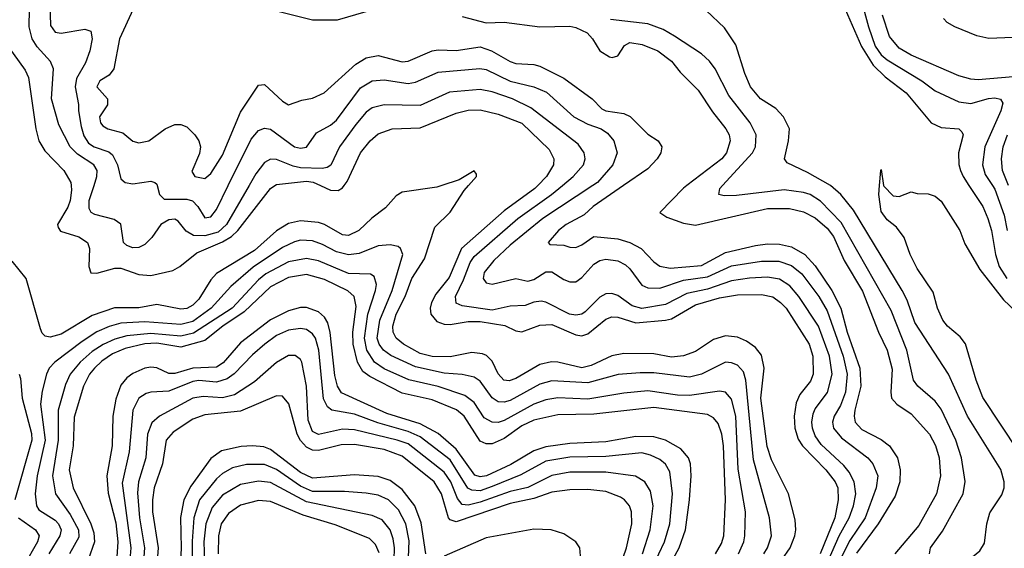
# Model space of a CAD drawing. Header units: inches. Extents: x 884549 to 1028252, y 526810 to 653624.
# Tile 452 of 656: x 925312 to 928601, y 628788 to 630554. Entities that reach past the tile are written whole.
import ezdxf

# ---------------------------------------------------------------- set-up
doc = ezdxf.new("R2010")
doc.units = ezdxf.units.IN
doc.header["$MEASUREMENT"] = 0
doc.layers.add('A9622', color=7, linetype='Continuous')
doc.layers.add('A9623', color=7, linetype='Continuous')

msp = doc.modelspace()

# ---------------------------------------------------------------- linework, layer by layer
at = {"layer": 'A9622', "color": 5}
for points, elevation in [([(926722.4, 630000), (926705.6, 629994.4), (926590, 629978.5), (926570, 629965.5), (926534.4, 629925.6), (926488.3, 629891.7), (926445.2, 629850), (926410, 629833.5), (926390, 629835.6), (926330.5, 629870), (926310, 629876.9), (926250, 629882.7), (926210, 629873.4), (926170, 629849.2), (926096.5, 629783.5), (925970, 629706.6), (925950, 629685.6), (925910, 629620.1), (925890, 629600.9), (925870, 629589.7), (925850, 629587.6), (925770, 629602.5), (925710, 629591.5), (925628.8, 629591.2), (925554.1, 629565.9), (925450, 629503.4), (925413.4, 629493.4), (925397.4, 629497.4), (925387.2, 629507.2), (925381.7, 629521.7), (925333.9, 629690), (925287.3, 629747.3)], 2420), ([(925483.6, 630000), (925485, 629985), (925480.7, 629950), (925472.4, 629927.6), (925437.9, 629870), (925440.4, 629860.4), (925447.9, 629847.9), (925510, 629829), (925538.4, 629810), (925545.7, 629790), (925543.2, 629730), (925549.1, 629709.1), (925570, 629707.2), (925630, 629724.7), (925650, 629724.5), (925710, 629703.4), (925750, 629700.2), (925823.8, 629716.2), (925847.4, 629730), (925904.1, 629775.9), (925990, 629812.4), (926019.4, 629830), (926041, 629850), (926149.6, 629990), (926164.4, 630000)], 2380), ([(926078.2, 630000), (926002.7, 629870), (925975, 629845), (925930, 629831.8), (925892.8, 629832.8), (925868.1, 629848.1), (925841.3, 629881.3), (925830, 629887.7), (925810, 629886), (925783.6, 629870), (925753.5, 629826.5), (925730, 629803.2), (925710, 629793.4), (925690, 629792.6), (925670, 629799.5), (925658.7, 629810), (925650, 629870.9), (925627.1, 629887.1), (925563.5, 629903.5), (925550.4, 629910.4), (925543.8, 629923.8), (925544.5, 629950), (925560.4, 630000)], 2360), ([(925771.4, 630000), (925779.5, 629970), (925794.5, 629954.5), (925870, 629954.9), (925889.6, 629949.6), (925907.3, 629930), (925930, 629891.9), (925950, 629895.2), (925970, 629920.6), (926009, 630000)], 2340), ([(926317.3, 630000), (926350, 629984.7), (926375.8, 629984.2), (926390, 629992.4), (926395.5, 630000)], 2380), ([(927857.9, 628750), (927886.2, 628790), (927902, 628830), (927905, 628850), (927903.2, 628883.2), (927880.9, 628970), (927823.3, 629083.3), (927808.7, 629128.7), (927788.2, 629290), (927799, 629390), (927790, 629433.4), (927770, 629458.8), (927739.9, 629479.9), (927710, 629493.2), (927670, 629498.2), (927630, 629485.6), (927570, 629445.8), (927529.1, 629430.9), (927490, 629427), (927430, 629437.8), (927330, 629439.2), (927290, 629431.2), (927221.5, 629398.5), (927190, 629391.1), (927110, 629410.5), (927088.4, 629411.6), (927050, 629402.1), (926970, 629355.9), (926947.7, 629347.7), (926929.3, 629350), (926911, 629371), (926890, 629413.5), (926871.9, 629432), (926857.8, 629437.8), (926822, 629442), (926750, 629427.7), (926690, 629428.5), (926650, 629439.5), (926594.6, 629470), (926569.8, 629489.8), (926559.9, 629510), (926559, 629530), (926569.7, 629570), (926599.6, 629630), (926621.5, 629690), (926664.6, 629755.4), (926699.3, 629860.7), (926750, 629911.3), (926796.5, 629983.5), (926811.1, 630000)], 2420), ([(927042.5, 630000), (927032.7, 629990), (926930, 629915.3), (926787.6, 629790), (926747.1, 629692.9), (926702.7, 629637.3), (926687.7, 629610), (926683.4, 629590), (926685.1, 629570), (926705.8, 629545.8), (926730, 629537.1), (926750, 629536.2), (926810, 629545.7), (926850, 629545.5), (926932.5, 629532.5), (926970, 629515.1), (926990, 629511.9), (927050, 629534.2), (927090, 629536.1), (927170, 629501.7), (927190, 629498.1), (927210, 629504.8), (927270, 629553.7), (927290, 629561.2), (927310, 629559.9), (927370, 629541.9), (927470, 629549.9), (927490, 629554.6), (927570, 629601.9), (927650, 629625.1), (927710, 629635.1), (927790, 629636.5), (927828, 629628), (927853.9, 629610), (927872.1, 629590), (927949.2, 629470), (927962, 629430), (927962.9, 629370), (927953.7, 629346.3), (927917.9, 629302.1), (927905.7, 629274.3), (927899.8, 629230), (927902.1, 629190), (927913, 629153), (927926.8, 629130), (928004.9, 629050), (928036.5, 629010), (928044.9, 628990), (928046.8, 628950), (928035.1, 628890), (927985.9, 628770)], 2380), ([(928013.4, 628746.6), (928050, 628830.1), (928082.9, 628890), (928097.1, 628930), (928105.1, 628970), (928099.3, 629010), (928083, 629043), (928065.3, 629065.3), (927990, 629135.4), (927970, 629164.1), (927960.1, 629190), (927957.9, 629210), (927962.6, 629237.4), (927970, 629254.6), (928011.1, 629308.9), (928025.9, 629370), (928016.9, 629430), (927980.1, 629530), (927914.8, 629630), (927885.2, 629665.2), (927850, 629687.1), (927810, 629693.6), (927750.5, 629690.5), (927690, 629681.3), (927610, 629653.7), (927540.6, 629639.4), (927470, 629602.6), (927390, 629589.9), (927358.2, 629598.2), (927310, 629632.4), (927290, 629639.4), (927270, 629638.4), (927250, 629627.8), (927201.3, 629578.7), (927190, 629570.8), (927170, 629567.1), (927149, 629570), (927070, 629610.5), (927053.7, 629613.7), (927030, 629610.7), (927000.8, 629599.2), (926950, 629597.2), (926890, 629583.3), (926790, 629598.5), (926770, 629607.1), (926767.7, 629630), (926795.2, 629684.8), (926816.6, 629743.4), (926830, 629763.2), (926976, 629890), (927088.7, 629970), (927124.9, 630000)], 2360), ([(927226.9, 630000), (927059.2, 629890), (926950, 629801.4), (926896.1, 629750), (926863.5, 629710), (926860.8, 629690), (926870, 629675.5), (926890, 629671.1), (926970, 629689.9), (927010, 629680.5), (927030, 629686.8), (927070, 629711.6), (927090, 629712.3), (927130, 629686.2), (927150, 629678), (927170, 629678.6), (927190, 629693.2), (927230, 629737.1), (927250, 629749.9), (927270, 629754.3), (927310, 629748.4), (927335.3, 629735.3), (927350, 629722.5), (927390, 629667.6), (927410, 629658.6), (927450, 629657.1), (927530, 629683.8), (927610, 629695.3), (927690, 629731.9), (927790, 629747.8), (927848.1, 629748.1), (927890, 629733.6), (927925.3, 629705.3), (927981.5, 629630), (928010, 629581.6), (928062.9, 629430), (928076, 629370), (928070.7, 629310), (928054.5, 629265.5), (928033.5, 629230), (928026.9, 629210), (928030.7, 629190), (928057.3, 629157.3), (928145.2, 629090), (928162.2, 629070), (928178.8, 629030), (928173.6, 628990), (928136.4, 628890), (928085.4, 628814.7), (928012.8, 628670)], 2340), ([(927329.5, 630000), (927228.2, 629930), (927197.6, 629902.4), (927137.8, 629870), (927111.6, 629850), (927077.6, 629810), (927083.5, 629803.5), (927130, 629801.3), (927150, 629794.3), (927170, 629793.7), (927190, 629802.1), (927230, 629829.9), (927310, 629822.4), (927350.2, 629810.2), (927388.2, 629790), (927430, 629745.4), (927450, 629730.7), (927484.7, 629724.7), (927590, 629733.4), (927670, 629776.3), (927770, 629799.5), (927810, 629805.2), (927850, 629804.7), (927890, 629795.5), (927934.8, 629770), (927970, 629731.8), (928024.9, 629650), (928054.9, 629590), (928076.7, 629510), (928118.8, 629390), (928122.3, 629330), (928102.4, 629250), (928099.8, 629230), (928103.4, 629210), (928125.1, 629185.1), (928190, 629152.1), (928217.5, 629130), (928244.5, 629090), (928253.7, 629050), (928251.9, 629010), (928237.1, 628962.9), (928180.5, 628870), (928107.9, 628772.1)], 2320), ([(927541.2, 630000), (927530, 629991.3), (927451, 629910), (927474.4, 629894.4), (927530, 629874.3), (927570, 629867.7), (927810, 629923.7), (927883.6, 629923.6), (927930, 629912.6), (927970, 629892.8), (928010, 629858.1), (928030.3, 629830.3), (928066.3, 629750), (928127.6, 629647.6), (928181.6, 629510), (928209.9, 629450), (928226.3, 629386.3), (928222.2, 629310), (928225, 629290), (928242.3, 629270), (928290, 629237.5), (928351.2, 629170), (928372, 629132), (928384.1, 629090), (928387.7, 629030), (928375.3, 628970), (928315.5, 628864.5), (928235.2, 628770)], 2280), ([(928351.8, 628770), (928354.4, 628790), (928394.8, 628845.2), (928463.9, 628970), (928470.8, 629010.8), (928458.9, 629090), (928439.3, 629150), (928390, 629252.7), (928370, 629279.9), (928312.2, 629330), (928298.1, 629350), (928275.6, 629450), (928223.2, 629583.2), (928056.8, 629876.8), (927987.7, 629947.7), (927952.5, 629970), (927930, 629977.5), (927866, 629986), (927706.7, 629966.7), (927665.4, 629965.4), (927648, 629970), (927650.8, 629990), (927659.9, 630000)], 2260), ([(928636.9, 628616.9), (928567.3, 628667.3), (928487.3, 628710), (928472.9, 628730), (928483.1, 628750), (928519.8, 628780.2), (928535.1, 628804.9), (928543.4, 628870), (928553.1, 628906.9), (928593, 628967), (928600.8, 628990), (928601.1, 629010), (928590, 629051), (928478.5, 629230), (928414.7, 629370), (928302.9, 629542.9), (928277.3, 629617.3), (928260.6, 629650), (928097.6, 629917.6), (928055.4, 629970), (928020.6, 630000)], 2240), ([(928649.5, 629110), (928530, 629292.1), (928507.4, 629350), (928471.2, 629471.2), (928454.2, 629494.2), (928411.6, 629530), (928396, 629550), (928377.7, 629590), (928364.1, 629644.1), (928310, 629723.6), (928287, 629770), (928266.6, 629826.6), (928240.7, 629860.7), (928210, 629885.7), (928190, 629914), (928182, 629970), (928184.8, 630000)], 2220), ([(928198.3, 630000), (928198.5, 629998.5), (928230, 629966.4), (928250, 629963.8), (928290, 629978.8), (928310, 629973.4), (928347.5, 629972.5), (928370, 629964.4), (928390, 629948.2), (928453.1, 629850), (928470, 629806), (928519.2, 629719.2), (928598.5, 629618.5), (928721.8, 629501.8)], 2220), ([(928483.2, 630000), (928529.1, 629930), (928546.5, 629890), (928558.3, 629850), (928571.7, 629770), (928584.6, 629730), (928609.8, 629689.8)], 2240), ([(928562, 630000), (928570, 629987.6), (928600.9, 629900.9), (928611.2, 629850)], 2260), ([(927797.8, 628770), (927810.7, 628790), (927823.1, 628830), (927816.7, 628890), (927763.4, 629083.4), (927737.7, 629350), (927730, 629377.7), (927710, 629399.6), (927690, 629408.4), (927670, 629410.4), (927590, 629370.3), (927550, 629360.1), (927430, 629374.9), (927385, 629375), (927311.3, 629368.7), (927210, 629340.8), (927090, 629347.2), (927050, 629336.4), (926950, 629282.1), (926930, 629276.3), (926910, 629277.3), (926890, 629290.9), (926850, 629346.7), (926830, 629359.7), (926790, 629368.9), (926730, 629373.8), (926634.3, 629394.3), (926552.3, 629432.3), (926527.1, 629450), (926512.4, 629470), (926506.4, 629490), (926514.7, 629550), (926556.6, 629650), (926591.9, 629770), (926584.7, 629790), (926576.3, 629796.3), (926550, 629801.9), (926510, 629798.4), (926446.6, 629773.4), (926410, 629768.4), (926370, 629778.2), (926323.8, 629803.8), (926290, 629815.9), (926250, 629817.7), (926230, 629812.3), (926190, 629793.2), (926092.4, 629727.6), (926017.1, 629662.9), (925951.9, 629590), (925890, 629545.6), (925850, 629535.7), (925730, 629544.3), (925650, 629540.2), (925610.4, 629529.6), (925570, 629511.4), (925520.4, 629479.6), (925429, 629410), (925411, 629390), (925401.9, 629370), (925386.6, 629313.4), (925381.6, 629270), (925397.1, 629150), (925370.3, 629030), (925363.4, 628970), (925367.7, 628930), (925376.4, 628916.4), (925430, 628882.2), (925441.7, 628870), (925450.7, 628850), (925446.1, 628830), (925408.8, 628770)], 2440), ([(927713.5, 628770), (927731.2, 628810), (927734.7, 628830), (927737, 628910), (927712.6, 629052.6), (927704.6, 629230), (927690, 629286.8), (927670, 629309.3), (927650, 629313.5), (927550, 629298.5), (927510, 629299.5), (927410, 629313.8), (927330, 629306.9), (927210, 629286.6), (927109.3, 629290.7), (927070, 629284.2), (927030, 629269.4), (926930, 629215), (926910, 629208.9), (926890, 629209.6), (926864.1, 629224.1), (926830, 629275.4), (926798.9, 629298.9), (926710, 629329), (926611.5, 629351.5), (926530, 629387.6), (926497.2, 629410), (926471.5, 629450), (926464.1, 629490), (926475.1, 629570), (926501.2, 629650), (926504.2, 629670), (926496.7, 629696.7), (926484.3, 629704.3), (926410, 629706.7), (926310, 629748.3), (926270, 629756.9), (926210, 629745), (926134.6, 629705.4), (926110, 629685.2), (926021.8, 629590), (925893.1, 629506.9), (925850, 629496.8), (925750, 629506.1), (925670, 629498.4), (925630, 629487.3), (925591, 629469), (925554.6, 629445.4), (925514.2, 629410), (925481.1, 629370), (925464.8, 629335.2), (925440.5, 629250), (925440.6, 629150), (925421.9, 629030), (925431.9, 628970), (925481.1, 628901.1), (925507.9, 628850), (925510, 628825.6), (925477.9, 628770)], 2460), ([(927636.4, 628770), (927656.2, 628803.8), (927664, 628830), (927670.2, 628949.8), (927663.4, 629130), (927657.6, 629170), (927645, 629205), (927630, 629224.4), (927610, 629235.6), (927430, 629258.5), (927230, 629236.6), (927110, 629234.1), (927030, 629216.4), (926990, 629197.6), (926930, 629154.7), (926890, 629137.5), (926870, 629136.8), (926850, 629146.2), (926796.4, 629230), (926770.9, 629250.9), (926690, 629284.5), (926590, 629306.3), (926481.7, 629361.7), (926458.7, 629378.7), (926440, 629410), (926426.3, 629470), (926425.2, 629510), (926436.6, 629596.6), (926429.9, 629629.9), (926408.6, 629648.6), (926330, 629686.4), (926270, 629703.5), (926210, 629693.1), (926150, 629661.4), (926062.2, 629577.8), (925990.4, 629530), (925930, 629483), (925850, 629460.3), (925770, 629473.1), (925730, 629470.8), (925663.9, 629456.1), (925622.1, 629437.9), (925586.5, 629413.5), (925562, 629390), (925545.5, 629370), (925525.2, 629330), (925493.7, 629226.3), (925490.4, 629130), (925477.3, 629050), (925490.4, 628990), (925549.5, 628870), (925559.8, 628839.8), (925561.4, 628810), (925541, 628750)], 2480), ([(927460.2, 628690), (927514.6, 628790), (927536.6, 628850), (927550.2, 628949.8), (927555.2, 629030), (927552.5, 629070), (927546.4, 629090), (927520.6, 629120.6), (927470, 629149.9), (927430, 629160.2), (927370, 629162.2), (927270, 629144.2), (927150, 629138.6), (927070, 629127.7), (927030, 629114.1), (926952.3, 629067.7), (926871.2, 629030), (926850, 629026.6), (926832.6, 629032.6), (926770, 629118.9), (926710, 629172.1), (926650, 629204.2), (926538.4, 629238.4), (926387.1, 629307.1), (926373.7, 629330), (926365.1, 629365.1), (926349.6, 629509.6), (926341.4, 629541.4), (926330, 629560.4), (926310, 629578.1), (926270, 629592.9), (926250, 629592.6), (926210, 629582.1), (926150, 629551.1), (926050, 629474.8), (925991.9, 629408.1), (925970, 629393.6), (925890, 629390), (925830, 629371.7), (925810, 629372.1), (925770, 629391.1), (925750, 629393), (925730, 629389.9), (925690, 629372.6), (925670, 629357.5), (925650, 629332.9), (925633.2, 629286.8), (925622.8, 629230), (925621.1, 629130), (925602.6, 629030), (925608, 628972), (925632.8, 628872.8), (925639.5, 628810), (925632.7, 628710)], 2520), ([(927409.4, 628690), (927466.2, 628810), (927484, 628870), (927493.1, 628970), (927483.6, 629043.6), (927469.6, 629069.6), (927450, 629084.9), (927419.7, 629099.7), (927390, 629107), (927270, 629095.4), (927150, 629093), (927070, 629079.8), (926986.2, 629033.8), (926890, 628994.7), (926850, 628980.5), (926822.2, 628982.2), (926809.5, 628989.5), (926750, 629083.3), (926650, 629160.4), (926610, 629178.4), (926507.9, 629207.9), (926430, 629236.5), (926354.5, 629250), (926340.3, 629260.3), (926327.2, 629287.2), (926311.9, 629450), (926299.9, 629490), (926290, 629505.3), (926270, 629519), (926250, 629523), (926210, 629517.5), (926170, 629499.4), (926130.6, 629470), (926090, 629435), (926028.7, 629371.3), (926005.4, 629354.6), (925970, 629342.9), (925910, 629348.3), (925890, 629346), (925810, 629313.4), (925750, 629310.3), (925734.4, 629305.6), (925710, 629289.9), (925690.4, 629249.6), (925677.4, 629110), (925654.6, 629005.4), (925682.9, 628790), (925677, 628710)], 2540), ([(927392.4, 628770), (927418.6, 628850), (927427.9, 628930), (927419.5, 628979.5), (927400.5, 629010), (927368.9, 629028.9), (927270, 629042), (927150, 629042.5), (927090, 629031.6), (927010, 628991.7), (926950, 628978.4), (926850, 628942.6), (926810, 628931.8), (926790, 628934.3), (926775.1, 628955.1), (926752.8, 629010), (926730, 629042.8), (926610, 629137.2), (926572.9, 629150), (926430, 629184.4), (926390, 629186.2), (926310, 629168.7), (926290, 629178.8), (926276.2, 629216.2), (926269.6, 629330), (926254.3, 629410), (926250, 629418.9), (926232.4, 629432.4), (926210, 629432.1), (926170, 629408.7), (926095.9, 629344.1), (926030, 629301.3), (925990, 629290.8), (925924.9, 629295.1), (925890, 629290.3), (925778.6, 629230), (925753.1, 629206.9), (925738.9, 629170), (925732.9, 629090), (925709.2, 629010), (925706, 628974), (925711.8, 628890), (925729.1, 628790), (925720.3, 628670)], 2560), ([(925310, 629370.2), (925315.2, 629355.2), (925319.8, 629290), (925351.6, 629171.6), (925352.4, 629150), (925296.2, 628950)], 2420), ([(927304.6, 628690), (927339, 628790), (927356.9, 628870), (927355.6, 628910), (927349.6, 628929.6), (927332.5, 628950), (927318.8, 628958.8), (927270, 628978), (927210, 628985), (927150, 628983.4), (927090, 628975.4), (927030, 628954.1), (926950, 628937.8), (926770, 628876.2), (926750, 628883.2), (926745, 628890), (926720.7, 628970), (926696.1, 629010), (926590, 629095.7), (926530, 629117.8), (926430, 629134.8), (926386.4, 629133.6), (926310, 629114.5), (926290, 629116.2), (926270, 629126.1), (926250, 629148.1), (926238.7, 629170), (926211.1, 629271.1), (926190, 629297), (926170, 629297.8), (926050, 629246.4), (925930, 629234.6), (925890, 629219.4), (925824.2, 629175.8), (925801.8, 629150), (925788.8, 629070), (925761.1, 628990), (925755.3, 628950), (925755.8, 628910), (925774.3, 628790), (925762.3, 628630)], 2580), ([(926668.3, 628770), (926652.8, 628872.8), (926632.1, 628930), (926590, 628984.8), (926550, 629014.2), (926510, 629027.9), (926430, 629033.2), (926290, 629022.8), (926250, 629040.9), (926150, 629118.1), (926127.3, 629127.3), (926090, 629130.9), (926052.1, 629127.9), (925986.2, 629113.8), (925950, 629088.3), (925883.8, 628996.2), (925860.8, 628950), (925849, 628891), (925851.8, 628788.2), (925846.1, 628686.1)], 2620), ([(926610, 628729.6), (926613, 628813), (926601.5, 628870), (926577.1, 628917.1), (926544.4, 628950), (926510, 628965.4), (926470, 628971.9), (926397.5, 628977.5), (926290, 628978.3), (926250, 628995.8), (926170, 629050.9), (926130, 629067.8), (926070, 629068.4), (926023.4, 629056.6), (925990, 629038.3), (925970, 629020.7), (925912.9, 628950), (925893.6, 628890), (925888.2, 628811.8), (925888, 628708)], 2640), ([(926562.1, 628710), (926563.6, 628790), (926559.6, 628819.6), (926549.9, 628850), (926522.8, 628882.8), (926490, 628898.2), (926270, 628943.1), (926150, 629007.9), (926110, 629012.9), (926050, 629001.7), (925990, 628965.6), (925955, 628925), (925933.4, 628870), (925927.4, 628810), (925931, 628710)], 2660), ([(926512.9, 628772.9), (926501, 628801), (926480.9, 628820.9), (926366.3, 628866.3), (926259.3, 628899.3), (926150, 628944.8), (926110, 628948), (926050, 628931.8), (926010, 628904.5), (925985.3, 628870), (925976.7, 628830), (925974.9, 628770)], 2680), ([(925308.3, 628890), (925364.8, 628850), (925377.1, 628830), (925371.9, 628810), (925326.1, 628730)], 2420), ([(927186.4, 628750), (927182.8, 628790), (927170.3, 628810.3), (927130, 628836.9), (927087, 628850), (927030, 628852.4), (926870, 628822.9), (926730, 628761.8)], 2620)]:
    msp.add_lwpolyline(points, dxfattribs=dict(at, elevation=elevation))
at = {"layer": 'A9623', "color": 5}
for points, elevation in [([(928115.9, 630650), (928147.3, 630530), (928170, 630465.5), (928190, 630437.2), (928210, 630419.9), (928326.1, 630350), (928370, 630316.9), (928450, 630279.4), (928490, 630274.5), (928548.4, 630291.6), (928570, 630293.6), (928589.1, 630289.1), (928596, 630276), (928589.7, 630250), (928536.3, 630130), (928528.1, 630070), (928537.7, 630037.7), (928562, 630000)], 2260), ([(925413.2, 630610), (925415.3, 630535.3), (925430, 630513.2), (925450, 630509.4), (925530, 630523.1), (925550, 630515.6), (925553.7, 630490), (925546.6, 630450), (925532, 630410), (925502.1, 630357.9), (925496.9, 630330), (925509, 630271), (925508.1, 630250), (925517.2, 630197.2), (925525.9, 630165.9), (925542.3, 630142.3), (925561.2, 630130), (925610, 630112.8), (925622.4, 630102.4), (925639.2, 630070), (925650, 630023.1), (925664, 630010), (925690, 630005.7), (925750, 630014.4), (925763.7, 630010), (925770, 630005.1), (925771.4, 630000)], 2340), ([(925560.4, 630000), (925569.9, 630030), (925570.7, 630050), (925559.9, 630070), (925505.3, 630105.3), (925480.9, 630130), (925443.2, 630203.2), (925418.7, 630290), (925425.2, 630390), (925415, 630415), (925370, 630463.2), (925353.6, 630490), (925344.1, 630530), (925345, 630590)], 2360), ([(925690.8, 630590), (925645.8, 630490), (925626.5, 630390), (925610.7, 630369.3), (925580.2, 630350), (925569.9, 630330), (925604.9, 630290), (925605.3, 630270), (925578.4, 630230), (925582, 630210), (925590, 630199.8), (925606.6, 630190), (925656, 630176), (925690, 630149), (925710, 630142.8), (925743.8, 630150), (925797.7, 630190), (925830, 630204.4), (925850, 630204.5), (925870, 630196.8), (925896.8, 630170), (925910.5, 630150), (925916.4, 630130), (925913, 630107), (925887.5, 630047.5), (925896.9, 630030), (925930, 630023.7), (925950, 630040.9), (925990, 630101.5), (926050, 630245.3), (926110, 630335.3), (926130, 630338.2), (926190, 630282.5), (926210.2, 630269.8), (926254.3, 630285.7), (926290, 630292.4), (926328.8, 630310), (926434.4, 630405.6), (926470, 630427.3), (926510, 630434.5), (926590, 630414.1), (926610, 630415.6), (926690, 630450.7), (926710, 630454.1), (926770, 630451.2), (926850, 630463.3), (926888.4, 630450), (926950, 630414.8), (926970, 630408.2), (927030, 630404.6), (927050, 630398.9), (927130, 630359.1), (927225, 630290), (927256.3, 630256.3), (927269.9, 630249.9), (927330, 630240.5), (927351.1, 630231.1), (927410, 630171.9), (927444.8, 630150), (927457.3, 630130), (927453.9, 630110), (927442.2, 630090), (927410, 630055.7), (927329.5, 630000)], 2320), ([(926170, 630583.9), (926290, 630553.6), (926374.2, 630554.3), (926470, 630582.2)], 2280), ([(928020.6, 630000), (928020.3, 630000.3), (927943.6, 630043.6), (927875.7, 630075.7), (927867.3, 630090), (927880.8, 630150), (927883.2, 630190), (927864.1, 630230), (927837.6, 630257.6), (927786.5, 630290), (927753.8, 630330), (927734.2, 630374.2), (927704.7, 630470), (927667, 630527), (927605.5, 630585.5)], 2240), ([(928070, 630589.1), (928124.3, 630464.3), (928162.8, 630402.8), (928203.4, 630363.4), (928273.1, 630310), (928357, 630210), (928390, 630193.9), (928449.4, 630189.4), (928459.8, 630179.8), (928463.8, 630170), (928448.8, 630110), (928449.6, 630070.4), (928454.7, 630050), (928463.5, 630030), (928483.2, 630000)], 2240), ([(924954.9, 630570), (924990, 630510.5), (925008.6, 630488.6), (925041.8, 630461.8), (925094.2, 630434.2), (925130, 630408.4), (925150, 630399.4), (925170, 630401.5), (925188.9, 630411.1), (925216.1, 630443.9), (925230, 630477.6), (925250, 630487.8), (925270, 630469.7), (925330, 630385.6), (925341.8, 630361.8), (925365.4, 630190), (925376.2, 630150), (925396, 630116), (925459.6, 630050), (925482.6, 630010), (925483.6, 630000)], 2380), ([(926790, 630564.7), (926870, 630543.9), (926930, 630545.9), (927050, 630530.2), (927150, 630533.2), (927170, 630528.5), (927207.8, 630510), (927225.6, 630490), (927250, 630449.9), (927282.6, 630430), (927291.8, 630428.2), (927310, 630433.8), (927332.1, 630467.9), (927350, 630478), (927391.8, 630471.8), (927443.5, 630450), (927490, 630415.4), (927518.9, 630378.9), (927578.5, 630318.5), (927626.5, 630246.5), (927670.9, 630190), (927681.7, 630170), (927685.4, 630150), (927673, 630110), (927657.2, 630090), (927541.2, 630000)], 2280), ([(927659.9, 630000), (927759.7, 630110), (927769.9, 630130), (927772.1, 630170), (927752.6, 630210), (927681.1, 630301.1), (927635, 630390), (927616.3, 630416.3), (927590, 630440.3), (927499.9, 630499.9), (927462.1, 630522.1), (927410, 630540.4), (927285.3, 630554.7)], 2260), ([(928670, 630367), (928513.7, 630353.7), (928490, 630355.4), (928450, 630366.5), (928290, 630435.5), (928250, 630459.2), (928218.3, 630498.3), (928194.1, 630570)], 2280), ([(928710, 630498.4), (928550, 630492.1), (928510, 630501), (928435.6, 630530), (928410, 630545), (928398.2, 630558.2)], 2320), ([(926009, 630000), (926085.1, 630154.9), (926110, 630184.2), (926130, 630191.6), (926150, 630188.9), (926230, 630129.1), (926250, 630124.9), (926270, 630128.3), (926303.8, 630176.2), (926350, 630202), (926370, 630219.2), (926450, 630326.7), (926489.2, 630350), (926530, 630353.4), (926610, 630340.7), (926634.3, 630345.7), (926710, 630378.7), (926848.8, 630391.2), (926870, 630388.2), (926950, 630349.3), (927030, 630329.6), (927071.9, 630311.9), (927163.8, 630230), (927210, 630205.8), (927255, 630190), (927275.4, 630175.4), (927297.4, 630150), (927308.2, 630110), (927293.1, 630070), (927242.1, 630010), (927226.9, 630000)], 2340), ([(927124.9, 630000), (927161.1, 630030), (927195.5, 630070), (927201.2, 630090), (927198.3, 630110), (927178.1, 630138.1), (927019.8, 630259.8), (926958.6, 630290), (926890, 630313.6), (926850, 630320.8), (926747.9, 630312.1), (926650, 630268.1), (926530, 630269.9), (926490, 630259.7), (926470, 630245.2), (926435.5, 630204.5), (926380.5, 630130), (926351.7, 630068.3), (926339.2, 630060.8), (926322.4, 630057.6), (926250, 630059.8), (926225.2, 630065.2), (926170, 630087.7), (926150, 630088.6), (926130, 630077.8), (926101, 630039), (926078.2, 630000)], 2360), ([(926395.5, 630000), (926405.9, 630014.1), (926450.5, 630110), (926482.7, 630150), (926510, 630172.8), (926556.3, 630190), (926650, 630192.7), (926770, 630242.4), (926810, 630251.7), (926850, 630253), (926910, 630239), (926990, 630208.7), (927080.6, 630120.6), (927096.6, 630090), (927094.9, 630070), (927072, 630030), (927042.5, 630000)], 2380), ([(928614.9, 630000), (928595.6, 630050), (928591.6, 630090), (928597.2, 630130), (928612, 630170)], 2280), ([(926811.1, 630000), (926837.6, 630030), (926838.4, 630038.4), (926830, 630049), (926780.5, 630019.5), (926722.4, 630000)], 2420), ([(928184.8, 630000), (928189.4, 630050), (928190, 630054), (928198.3, 630000)], 2220), ([(926164.4, 630000), (926170, 630003.8), (926270, 630014.7), (926291.9, 630011.9), (926317.3, 630000)], 2380)]:
    msp.add_lwpolyline(points, dxfattribs=dict(at, elevation=elevation))

doc.saveas('drawing.dxf')
